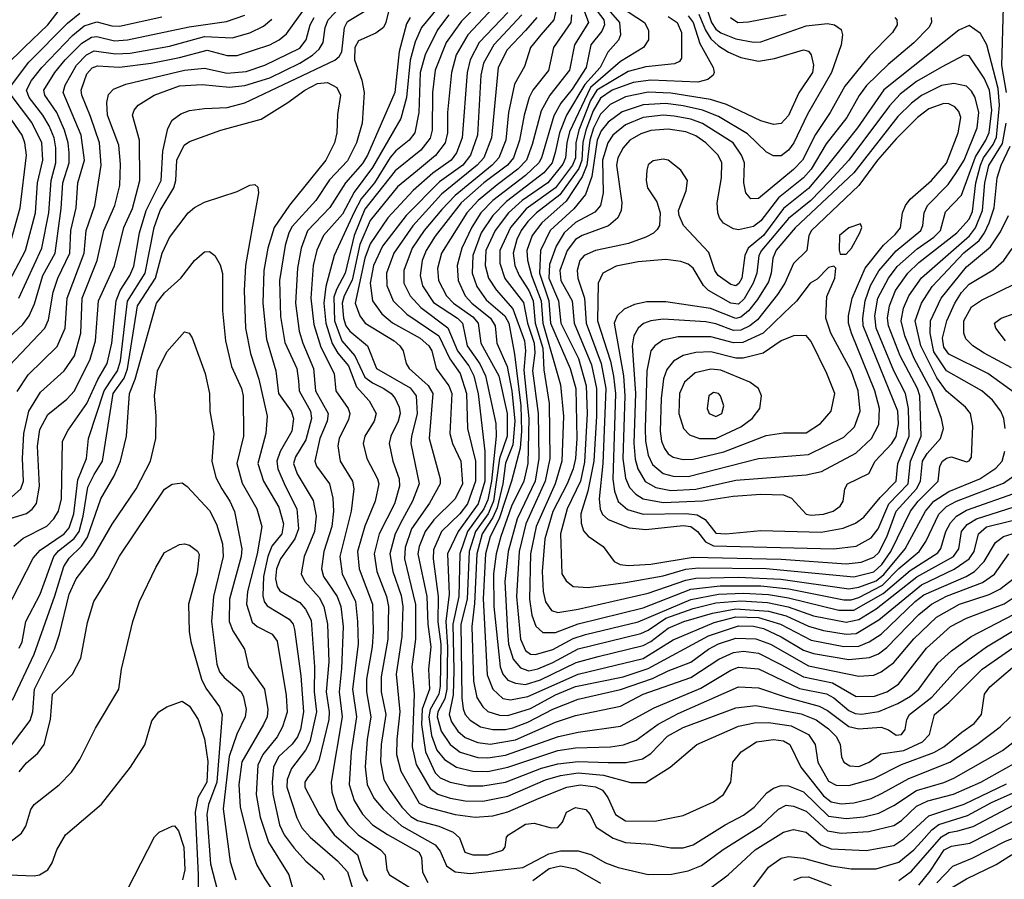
# Model space of a CAD drawing. Extents: x 1173029 to 1307123, y 522559 to 678521.
# Tile 527 of 623: x 1202097 to 1206026, y 662597 to 666026. Entities that reach past the tile are written whole.
import ezdxf

# ---------------------------------------------------------------- set-up
doc = ezdxf.new("R2010")
doc.units = 0

msp = doc.modelspace()

# ---------------------------------------------------------------- linework, layer by layer
at = {"layer": '0CON10XD'}
for points in [[(1206034.3, 665735), (1206016.5, 665843.5), (1206022.7, 666077.3), (1206073.6, 666296.4)], [(1202024.9, 664025.1), (1202125, 664056.2), (1202147.1, 664072.9), (1202164.2, 664095.8), (1202176.8, 664165), (1202168.6, 664325), (1202178.2, 664391.8), (1202209.1, 664450.9), (1202285, 664511.9), (1202316.2, 664545), (1202378.8, 664671.2), (1202400.2, 664745), (1202411.3, 664905), (1202475.7, 665044.3), (1202512.7, 665197.3), (1202547.2, 665272.8), (1202577, 665385), (1202575.3, 665545), (1202548, 665645), (1202553.9, 665665), (1202570.4, 665685), (1202633.3, 665725), (1202735, 665762.3), (1202825, 665767.7), (1202935, 665756.3), (1202995, 665763.5), (1203095, 665794.1), (1203215, 665852.1), (1203266.1, 665883.9), (1203292, 665908), (1203308.1, 665935), (1203316.6, 665995), (1203328.6, 666025), (1203465, 666170.5)], [(1202086.6, 664543.4), (1202130.7, 664609.3), (1202247.2, 664722.8), (1202278.9, 664795), (1202286.1, 664915), (1202354.3, 665095), (1202362.9, 665185), (1202397.5, 665285), (1202422.5, 665445), (1202416, 665535), (1202379.8, 665640.3), (1202345.6, 665725), (1202343, 665745), (1202365, 665810), (1202386.2, 665833.8), (1202408.1, 665841.9), (1202495, 665837), (1202622, 665852), (1202734.5, 665874.5), (1202844.8, 665904.8), (1202925, 665883), (1202965, 665882.8), (1203095, 665926), (1203133.1, 665945), (1203161.3, 665968.7), (1203316, 666185)], [(1203832.6, 666155), (1203700, 665995), (1203675, 665937.9), (1203655.3, 665864.7), (1203640.7, 665715), (1203617.7, 665632.3), (1203505, 665435.6), (1203431.6, 665338.4), (1203385, 665250.2), (1203309.2, 665165), (1203283.3, 665106.7), (1203268.7, 665045), (1203258.5, 664915), (1203270.3, 664810.3), (1203299.4, 664719.4), (1203352.4, 664615), (1203358.8, 664545), (1203408.2, 664475), (1203414.8, 664455), (1203409, 664431), (1203371.3, 664355), (1203366.6, 664326.6), (1203375.7, 664265), (1203424.8, 664185), (1203430.2, 664155), (1203420.4, 664065), (1203374.8, 663885), (1203383.7, 663815), (1203437.4, 663705), (1203445.4, 663625), (1203447.2, 663535), (1203424.6, 663355), (1203440.6, 663245), (1203419.4, 663105), (1203412.4, 662975), (1203431.5, 662911.5), (1203465, 662857.1), (1203505, 662814.8), (1203565, 662776), (1203690.2, 662705), (1203701, 662685), (1203704.8, 662625), (1203726.3, 662585)], [(1203945.2, 666105), (1203859.9, 666020.1), (1203798.6, 665935), (1203754.9, 665825.1), (1203744.6, 665735.4), (1203742.6, 665585), (1203735, 665553.1), (1203697.6, 665505), (1203595, 665423.3), (1203475, 665270.3), (1203431.9, 665165), (1203396.4, 665015), (1203360.8, 664949.2), (1203351, 664919), (1203353.5, 664825), (1203382.8, 664745), (1203434.6, 664684.6), (1203475, 664599.7), (1203505, 664576.9), (1203550.3, 664555), (1203579.5, 664535), (1203595.2, 664515), (1203610.7, 664480.7), (1203614.8, 664455), (1203607.5, 664425), (1203577.5, 664365), (1203571.6, 664335), (1203586.1, 664265), (1203611.2, 664195), (1203612.1, 664165), (1203592.1, 664095), (1203532.2, 663975), (1203511.6, 663895), (1203522.5, 663825), (1203561.4, 663725), (1203568.9, 663685), (1203566.3, 663555), (1203539.6, 663405), (1203539.5, 663345), (1203557.8, 663255), (1203539.9, 663135), (1203537.4, 663067.4), (1203550, 662995), (1203575, 662951.9), (1203621.4, 662885), (1203657.5, 662847.5), (1203685, 662831.9), (1203769, 662809), (1203826.5, 662785), (1203852.6, 662762.6), (1203873.3, 662705), (1203905, 662694.3), (1203965, 662695.3), (1204025, 662713.1), (1204034, 662725), (1204040, 662765), (1204047.1, 662775), (1204115, 662816.8), (1204150.5, 662820.5), (1204217.8, 662802.2), (1204245, 662804.4), (1204262.9, 662825), (1204279.2, 662865), (1204315, 662883.6), (1204356, 662875), (1204374, 662855), (1204396.9, 662805), (1204465, 662761.6), (1204515, 662743.7), (1204615, 662737.4), (1204695, 662723.1), (1204745, 662723.1), (1204785, 662735.3), (1204912.1, 662815), (1204985, 662852.4)], [(1204007.5, 666095), (1203885.9, 665965), (1203838.9, 665885), (1203820, 665815), (1203803.9, 665655), (1203804.8, 665575), (1203794.8, 665535), (1203756.1, 665483.9), (1203684.3, 665424.3), (1203605, 665358.7), (1203495, 665224.3), (1203455, 665128.6), (1203423.4, 664986.6), (1203391.6, 664925), (1203383.4, 664895), (1203389.1, 664835), (1203398.8, 664805), (1203415, 664783.1), (1203485.3, 664725), (1203521.4, 664635), (1203655, 664557.6), (1203679.3, 664525), (1203683.7, 664453.7), (1203660, 664365), (1203657.7, 664335), (1203691.7, 664175), (1203665.2, 664105), (1203625, 664032.9), (1203595.4, 663975), (1203574, 663895), (1203586.7, 663825), (1203618.7, 663728.7), (1203626.4, 663685), (1203622.6, 663565), (1203598.9, 663415), (1203614.6, 663265), (1203601.5, 663155), (1203600.8, 663095), (1203618, 663028), (1203690.7, 662900.7), (1203724.6, 662884.6), (1203835, 662855.2), (1203915, 662845.5), (1203985, 662850.8), (1204045, 662865.9), (1204169.5, 662920.5), (1204280.5, 662965), (1204335, 662974.2), (1204395, 662966.2), (1204422.2, 662952.2), (1204443.9, 662923.9), (1204475, 662855.9), (1204515, 662830), (1204631.4, 662828.6), (1204745, 662852.3), (1204865, 662906.4), (1204905, 662935.6), (1204934.6, 662985), (1204942.9, 663065), (1204976.5, 663105), (1205037.1, 663145), (1205105, 663154.8), (1205145, 663149.4), (1205169.7, 663135), (1205214.2, 663044.2), (1205305, 662929.5), (1205335, 662906.5), (1205375, 662898.4), (1205425, 662901.8), (1205495, 662919.6), (1205538.8, 662941.2), (1205645, 662999.2), (1205808.7, 663065), (1205916.6, 663135), (1206009.3, 663205), (1206050.7, 663245)], [(1204244.4, 666095), (1204228.5, 666025), (1204177, 665965), (1204134.8, 665915), (1204111.3, 665838.7), (1204071.8, 665768.2), (1204047.1, 665655), (1204036.8, 665545), (1204009.2, 665475), (1203982.3, 665445), (1203834.3, 665325), (1203781.1, 665268.9), (1203711, 665185), (1203663, 665115), (1203629.5, 665025), (1203630.3, 664975), (1203654.8, 664925), (1203697.5, 664877.5), (1203805, 664796.1), (1203844.2, 664705), (1203889.9, 664645), (1203909.4, 664605), (1203926.7, 664533.3), (1203953.8, 664303.8), (1203952.5, 664185), (1203927.1, 664095), (1203846.2, 663985), (1203804.4, 663895.6), (1203810.5, 663735), (1203797, 663625), (1203804.7, 663525), (1203801.4, 663355), (1203793.4, 663316.6), (1203765.9, 663265), (1203762.5, 663245), (1203778.3, 663188.3), (1203815, 663134.4), (1203855, 663104.5), (1203925, 663083.1), (1203965, 663081.8), (1204035, 663092.6), (1204246.8, 663166.8), (1204325, 663184.2), (1204495, 663207.4), (1204629.3, 663280.7), (1204815, 663360), (1204935, 663431.5), (1204965, 663442.7), (1205045, 663436.5), (1205208.4, 663358.4), (1205316.9, 663336.9), (1205345, 663321), (1205405, 663270.7), (1205431, 663259), (1205456.2, 663256.2), (1205525, 663267.1), (1205601.3, 663298.7), (1205652, 663328), (1205684.4, 663355.6), (1205760.6, 663459.4), (1205815, 663508.4), (1205893.8, 663566.2), (1206065.7, 663654.3)], [(1204329.6, 666115), (1204366.6, 666015), (1204310.7, 665925), (1204290.8, 665825), (1204212.6, 665725), (1204177.9, 665662.1), (1204142.4, 665527.6), (1204119.3, 665465), (1204085, 665429.5), (1204002.5, 665367.5), (1203926.6, 665305), (1203881.1, 665255), (1203780.2, 665095), (1203764, 665034), (1203767.8, 664985), (1203800, 664925), (1203828.5, 664895), (1203905, 664840.1), (1203926.1, 664815), (1203937, 664735), (1204009.2, 664605), (1204041.8, 664455), (1204042.1, 664365), (1204011.9, 664275), (1203987.1, 664105), (1203966.4, 664055), (1203915.7, 663985), (1203891.2, 663905), (1203882, 663715), (1203857.5, 663615), (1203861.5, 663321.5), (1203866.5, 663276.5), (1203875, 663254.7), (1203895, 663231.3), (1203935.6, 663205.6), (1203985, 663194.9), (1204035, 663194.9), (1204065, 663201.7), (1204125, 663223.6), (1204225, 663276.4), (1204325, 663316.1), (1204495, 663354.3), (1204622.4, 663397.6), (1204685, 663429), (1204775, 663462.9), (1204845.2, 663515), (1204885, 663536.7), (1204955, 663559.4), (1205035, 663556.7), (1205092.6, 663535), (1205245, 663448.5), (1205445, 663407.3), (1205505, 663411.7), (1205535, 663425.2), (1205585, 663461.9), (1205665, 663556.7), (1205755, 663642.8), (1205846.7, 663695), (1205965, 663733.3), (1206008.1, 663755), (1206065, 663798)], [(1204409.6, 666109.6), (1204490.8, 666015), (1204494.8, 665965.2), (1204486.2, 665943.8), (1204443.7, 665896.3), (1204413.2, 665835), (1204352.5, 665767.5), (1204279.2, 665645), (1204250.7, 665575), (1204234.3, 665495.7), (1204221.4, 665455), (1204188.4, 665415), (1204039.3, 665300.7), (1203984.9, 665245), (1203938.4, 665175), (1203904.9, 665085), (1203903.2, 665015), (1203921.2, 664961.2), (1203958.6, 664908.6), (1204032.7, 664845), (1204049, 664815), (1204071.3, 664691.3), (1204096.2, 664485), (1204100, 664385), (1204093.5, 664316.5), (1204059.6, 664185), (1204010.6, 664035), (1203974.9, 663965), (1203955.5, 663895), (1203946.3, 663716.3), (1203963.1, 663413.1), (1203985.4, 663355.4), (1204025, 663318.9), (1204055, 663313.6), (1204125, 663325.9), (1204325, 663415.4), (1204585, 663478.1), (1204705, 663552.5), (1204868.3, 663621.7), (1204955, 663643.8), (1205045, 663641.6), (1205133.2, 663615), (1205255, 663551.5), (1205385, 663525.6), (1205445, 663527.5), (1205486.3, 663543.7), (1205534.5, 663575.5), (1205670.2, 663705), (1205705, 663731.4), (1205873.6, 663805), (1205906.6, 663825), (1205945.3, 663864.7), (1205990.1, 663939.9), (1206022.1, 663965), (1206075, 663980.4)], [(1202043.8, 665845), (1202114.6, 665915.4), (1202209.8, 666005), (1202260.2, 666069.8)], [(1202064.8, 665765), (1202134.2, 665855.8), (1202287.5, 666012.5), (1202337.8, 666052.2)], [(1202074.4, 663925.6), (1202111.6, 663958.4), (1202205, 664005.8), (1202233.6, 664035), (1202252.1, 664065), (1202263.8, 664115), (1202268, 664345), (1202290.8, 664389.2), (1202365.3, 664494.7), (1202409.3, 664590.7), (1202446.2, 664655), (1202464.8, 664735), (1202482.1, 664905), (1202497.6, 664945), (1202537, 665005), (1202552.9, 665042.9), (1202575.7, 665175), (1202602.1, 665265), (1202661.2, 665385), (1202668.9, 665501.1), (1202688.2, 665591.8), (1202705.3, 665624.7), (1202740.1, 665649.9), (1202775, 665663.2), (1202835, 665672.2), (1202925, 665675.2), (1202995, 665693.9), (1203355.2, 665864.8), (1203371.7, 665878.3), (1203382.1, 665897.9), (1203393.7, 665995), (1203405, 666018.5), (1203485, 666066)], [(1203576, 666085), (1203558.7, 666015), (1203548.2, 665995), (1203518.5, 665971.5), (1203449.1, 665940.9), (1203434.4, 665915), (1203432.5, 665865), (1203462.2, 665785), (1203471.8, 665735), (1203463.5, 665613.5), (1203441.5, 665535), (1203405, 665462.8), (1203333.5, 665386.5), (1203278.8, 665305), (1203185, 665200.3), (1203170.5, 665175), (1203156.2, 665125), (1203133.8, 664985), (1203138.1, 664841.9), (1203155, 664738.1), (1203202.9, 664635), (1203209.8, 664585), (1203212.9, 664545), (1203257.7, 664465), (1203261.1, 664435), (1203239.4, 664350.6), (1203197.3, 664282.7), (1203189.1, 664255), (1203205, 664213.8), (1203268, 664108), (1203279.8, 664045), (1203273.9, 663985), (1203232.8, 663885), (1203220.2, 663815), (1203234.3, 663785), (1203291.5, 663721.5), (1203311.2, 663685), (1203325.5, 663615), (1203330.1, 663465), (1203319.9, 663345), (1203332.6, 663265), (1203330.7, 663235), (1203290.8, 663069.2), (1203273.6, 663036.4), (1203245, 663002.1), (1203234.7, 662985), (1203235.3, 662965), (1203292.4, 662855), (1203352.4, 662775), (1203445.7, 662695), (1203471, 662615), (1203485, 662589.5)], [(1204044.8, 666055), (1203930.5, 665935), (1203894, 665866), (1203882.9, 665815), (1203863.1, 665555), (1203839.8, 665495), (1203818.4, 665465), (1203745, 665413.4), (1203667.4, 665345), (1203565.8, 665235), (1203495, 665131.9), (1203473.7, 665075), (1203435.2, 664895.2), (1203454.9, 664844.9), (1203475.7, 664815), (1203590.9, 664745), (1203614.1, 664725), (1203627.2, 664705), (1203639.3, 664655), (1203651.6, 664635), (1203727.3, 664567.3), (1203745.9, 664535), (1203731, 664355), (1203774.8, 664195), (1203774.3, 664175), (1203732.2, 664097.8), (1203660.3, 663995), (1203635, 663921.1), (1203632.7, 663875), (1203676.9, 663693.1), (1203676.3, 663555), (1203661.7, 663445), (1203670.6, 663335), (1203663.3, 663125), (1203679.2, 663055), (1203735, 662959), (1203765, 662936.7), (1203815, 662921.2), (1203875, 662910.5), (1203945, 662909.1), (1204045, 662929), (1204195, 662993.8), (1204255, 663011.4), (1204325, 663021.4), (1204427, 663013), (1204535, 662982.7), (1204595, 662982.9), (1204692.1, 663045), (1204798.6, 663135), (1204965, 663208.3), (1205028.8, 663221.2), (1205085, 663222.7), (1205175, 663208.8), (1205245, 663175.2), (1205271.4, 663135), (1205282.4, 663065), (1205325, 662988.4), (1205355, 662972.7), (1205405, 662970.7), (1205505, 662998.6), (1205615, 663054.8), (1205745, 663102.6), (1205784.2, 663125), (1205856.1, 663183.9), (1205905, 663218.9), (1205935.3, 663255), (1205946.4, 663335), (1205968.1, 663365), (1206105, 663482.4)], [(1204387.7, 666077.7), (1204427.9, 666025), (1204431.1, 666005), (1204419.8, 665980.2), (1204376.1, 665925), (1204357.9, 665835), (1204301.8, 665748.2), (1204256.8, 665693.2), (1204228.2, 665641.8), (1204179.3, 665475), (1204168.8, 665455), (1204115.2, 665404.8), (1203985.2, 665305), (1203936.9, 665255), (1203901.2, 665198.8), (1203862, 665115), (1203843.4, 665045), (1203846.2, 664985), (1203875.2, 664925), (1203901.2, 664895), (1203975.8, 664835), (1203993.8, 664805), (1204000.8, 664735), (1204042.9, 664642.9), (1204061.2, 664545), (1204073.1, 664425), (1204065, 664330.7), (1204035, 664256.5), (1204024.8, 664175), (1204001.7, 664078.3), (1203985, 664040.2), (1203942.8, 663975), (1203921, 663895), (1203912.3, 663697.7), (1203900.9, 663605), (1203907.7, 663387.7), (1203921.8, 663321.8), (1203944.6, 663284.6), (1203965, 663266.7), (1204012.1, 663252.1), (1204045, 663250.6), (1204135, 663279.1), (1204235, 663333.2), (1204315, 663365.6), (1204505.5, 663405), (1204605, 663437.6), (1204845, 663567.9), (1204965, 663608.5), (1205025, 663607.3), (1205065, 663598), (1205135, 663564.6), (1205225, 663511.2), (1205265, 663497.3), (1205405, 663473.3), (1205488.4, 663481.6), (1205523.5, 663496.5), (1205557.6, 663522.4), (1205685, 663653.1), (1205734.8, 663695), (1205795, 663727.1), (1205938.9, 663781.1), (1205986.4, 663813.6), (1206043.9, 663895)], [(1204495, 666077.1), (1204590, 666015), (1204606.2, 665983.8), (1204606.2, 665945), (1204586.7, 665915), (1204495, 665858.8), (1204375, 665755), (1204291.5, 665578.5), (1204280.4, 665535), (1204275.3, 665475), (1204265, 665450), (1204205.1, 665375), (1204101.7, 665305), (1204047.5, 665255), (1203994.6, 665185), (1203957.7, 665105), (1203954.9, 665044.9), (1203967.7, 664995), (1203997.7, 664947.7), (1204065, 664872.2), (1204111.2, 664745), (1204115.5, 664705.5), (1204108.3, 664628.3), (1204129.3, 664435), (1204124.7, 664255.3), (1204108.9, 664185), (1204059.5, 664085), (1204016.8, 663965), (1203998.1, 663895), (1203988.1, 663815), (1203989.4, 663685), (1204013.8, 663445), (1204025.3, 663415.3), (1204045, 663391.4), (1204075, 663379), (1204115, 663374.6), (1204175, 663392.4), (1204317.8, 663462.2), (1204405, 663486.2), (1204585, 663529.9), (1204615, 663545.6), (1204685, 663599.3), (1204747.2, 663625), (1204860.9, 663659.1), (1204955, 663675.7), (1205085, 663666.9), (1205155, 663647.4), (1205245, 663606.2), (1205305, 663589.2), (1205395, 663574.6), (1205435, 663578.1), (1205525, 663632), (1205695, 663771.3), (1205826.4, 663833.6), (1205885, 663875.2), (1205905.8, 663905), (1205922.5, 663975), (1205955, 664002.6), (1206225, 664069.4)], [(1204837.9, 666075), (1204857.7, 666015), (1204875, 665988.2), (1204895, 665973.5), (1204955, 665948.8), (1205025, 665936.2), (1205055, 665937.1), (1205235, 666000.8), (1205320.8, 666010.8), (1205348.8, 666005), (1205375, 665986.7), (1205380, 665965), (1205375.5, 665925), (1205336.2, 665815), (1205240.8, 665649.2), (1205185.9, 665535), (1205165, 665504.7), (1205135, 665482.9), (1205105, 665482.8), (1205076.9, 665496.9), (1205001.1, 665571.1), (1204885, 665640), (1204822.1, 665665), (1204745, 665682.4), (1204675, 665691.1), (1204585, 665686.5), (1204501.4, 665658.6), (1204445, 665616.8), (1204417.7, 665582.3), (1204401.2, 665545), (1204379.8, 665400.2), (1204355, 665328.7), (1204308.1, 665271.9), (1204213.9, 665185), (1204174.9, 665105.1), (1204171.6, 665015), (1204209.1, 664905), (1204215.4, 664815), (1204293.7, 664635), (1204316.3, 664555), (1204320.1, 664355), (1204314.6, 664275), (1204305.1, 664235), (1204282.3, 664175), (1204225, 664064.7), (1204192.6, 663955), (1204182.2, 663825), (1204186.1, 663745), (1204195, 663703.6), (1204219.8, 663669.8), (1204245, 663660.7), (1204325, 663674.5), (1204605, 663739), (1204755, 663790.5), (1204795, 663798.8), (1204965, 663802.7), (1205134.1, 663794.1), (1205405, 663755.8), (1205445, 663762.2), (1205515, 663787.1), (1205545, 663812.3), (1205630.2, 663915), (1205711.5, 664065), (1205744.5, 664105), (1205805, 664144.6), (1205928, 664195), (1205992.5, 664237.5), (1206017.4, 664265), (1206027.6, 664305)], [(1202015, 664724), (1202109.4, 664810.6), (1202135.7, 664844.3), (1202156.9, 664893.1), (1202189.7, 665005), (1202238.7, 665095), (1202263.3, 665273.3), (1202269.1, 665375), (1202294, 665455), (1202294.9, 665494.9), (1202291.2, 665535), (1202275.7, 665585.7), (1202244.9, 665655), (1202197.8, 665725), (1202194.1, 665744.1), (1202237.8, 665815), (1202278.4, 665865), (1202345, 665931.9), (1202384, 665956), (1202405, 665958.6), (1202475, 665941), (1202528, 665945), (1202773, 665997), (1202922.1, 666017.9), (1202995, 666044)], [(1202055.8, 664645), (1202198, 664795), (1202211.9, 664828.1), (1202230.8, 664939.2), (1202249.5, 664995), (1202297.1, 665095), (1202301.4, 665185), (1202322, 665275), (1202329.3, 665375), (1202355.5, 665465), (1202343, 665565), (1202270.4, 665735), (1202278.4, 665765), (1202323.6, 665845), (1202364.2, 665885.8), (1202395, 665900.9), (1202479, 665889), (1202537.6, 665892.4), (1202695, 665920.3), (1202835, 665958.8), (1202945, 665953.8), (1203015, 665973.6), (1203069.5, 666000.5), (1203102.8, 666027.2)], [(1202065, 664121), (1202101.9, 664155), (1202112.6, 664185), (1202107.9, 664275), (1202113.3, 664375), (1202133.3, 664465), (1202179.9, 664540.1), (1202275, 664624.7), (1202315.3, 664685.3), (1202340.6, 664775), (1202346.4, 664915), (1202406.6, 665065), (1202432.6, 665185), (1202477.4, 665285), (1202496.8, 665365), (1202499.7, 665449.7), (1202493.3, 665525), (1202447.6, 665645), (1202444.8, 665695.2), (1202452.2, 665727.8), (1202472, 665748), (1202521.3, 665768.7), (1202755, 665824.3), (1202835, 665832.8), (1202925, 665813.1), (1203000.3, 665819.7), (1203075.4, 665845), (1203215, 665912.1), (1203240.7, 665945), (1203256.4, 666005), (1203271.8, 666035)], [(1202093.9, 664915), (1202185.6, 665114.4), (1202214, 665256), (1202223, 665385), (1202242.1, 665455), (1202241.6, 665515), (1202234.9, 665555), (1202215, 665602.5), (1202190, 665645), (1202135.3, 665715.3), (1202124.5, 665745), (1202145, 665782.8), (1202185.5, 665834.5), (1202307.9, 665962.1), (1202355, 666001), (1202405, 666016.6), (1202465, 666001.3), (1202495, 666000.4), (1202665, 666037.2)], [(1203655.2, 666035), (1203640.4, 666009.6), (1203611.5, 665898.5), (1203594.5, 665735), (1203485, 665485.8), (1203465, 665452.4), (1203397.5, 665375), (1203335, 665277.1), (1203245, 665183.5), (1203219.7, 665115), (1203205.1, 665034.9), (1203197.6, 664895), (1203213, 664783), (1203226.6, 664735), (1203269.2, 664635), (1203277.1, 664545), (1203328.5, 664455), (1203324.4, 664425), (1203294.9, 664355), (1203274.3, 664265), (1203281.6, 664245), (1203333.4, 664175), (1203347.1, 664117.1), (1203349.5, 664065), (1203342.3, 664005), (1203310.2, 663905), (1203302, 663835), (1203309, 663805), (1203363.8, 663725), (1203378.4, 663685), (1203387.6, 663605), (1203381.8, 663438.2), (1203371.3, 663345), (1203384.3, 663245), (1203339.4, 662985), (1203343.2, 662945), (1203365, 662875.4), (1203405.9, 662815.9), (1203448.2, 662775), (1203536.6, 662715), (1203556, 662695), (1203562.7, 662635), (1203572.8, 662615), (1203675, 662551.5)], [(1203810, 666045), (1203764.3, 665985.7), (1203715, 665885.4), (1203695.4, 665815), (1203689.3, 665655), (1203673.5, 665575), (1203651.6, 665545), (1203597.9, 665502.1), (1203575, 665475.6), (1203513, 665375), (1203459.2, 665310.8), (1203432, 665258), (1203351.6, 665085), (1203318.1, 664961.9), (1203311, 664895), (1203318.2, 664815), (1203344, 664734), (1203366, 664696), (1203409, 664645), (1203441.6, 664561.6), (1203491.6, 664505), (1203519.7, 664455), (1203511.1, 664425), (1203474.7, 664365), (1203467.9, 664335), (1203481.8, 664275), (1203524.8, 664195), (1203529.8, 664175), (1203516, 664105), (1203474.9, 664005.1), (1203445.5, 663905), (1203452, 663835), (1203478.8, 663765), (1203505.5, 663695), (1203507.6, 663585), (1203503.7, 663525), (1203481.6, 663395), (1203480.9, 663345), (1203498.4, 663245), (1203484, 663155), (1203475.7, 663045.7), (1203483.3, 662975), (1203510.5, 662920.5), (1203546.9, 662876.9), (1203620.9, 662810.9), (1203754.6, 662734.6), (1203775, 662709.2), (1203800.3, 662650.3), (1203835, 662626.8), (1203895, 662620.7), (1204105, 662643.7), (1204208.8, 662698.8), (1204255, 662710.2), (1204325, 662711.3), (1204375.9, 662695.9), (1204435, 662662.7), (1204484.8, 662644.8), (1204605, 662616.9), (1204697.3, 662617.3), (1204765, 662631), (1204817.8, 662652.2), (1204903.5, 662716.5), (1205055, 662810.6), (1205125, 662876.8), (1205155, 662892.5), (1205185, 662889), (1205235, 662869), (1205319.9, 662789.9), (1205375, 662780.8), (1205485, 662787.6), (1205585, 662812), (1205615, 662831.3), (1205675, 662889.1), (1205720.1, 662909.9), (1205823, 662937), (1205931.6, 662985), (1206065, 663059.5)], [(1204100.5, 666045), (1203988.8, 665925), (1203948.3, 665851.7), (1203937.5, 665805), (1203923.4, 665565), (1203896.6, 665485), (1203865.8, 665445), (1203771.6, 665378.4), (1203639.7, 665245), (1203545, 665122.5), (1203508.3, 665045), (1203496, 664975), (1203504.8, 664905), (1203542.3, 664852.3), (1203585, 664816.7), (1203694.7, 664755), (1203730.3, 664725), (1203742.1, 664705), (1203759, 664635), (1203810, 664565), (1203821.3, 664535), (1203812.9, 664375), (1203823.8, 664335), (1203858, 664265), (1203863.6, 664175), (1203835, 664114.7), (1203749, 664031), (1203715, 663984.7), (1203691, 663925), (1203686.3, 663895), (1203721.5, 663725), (1203725.3, 663615.3), (1203737.5, 663525), (1203728.6, 663435), (1203732, 663355), (1203703.7, 663276.3), (1203700.4, 663215), (1203716.2, 663106.2), (1203755, 663022.4), (1203775, 663001.7), (1203815, 662984.2), (1203885, 662970.6), (1203945, 662969.6), (1204035, 662985.1), (1204179.4, 663040.6), (1204245, 663058.2), (1204325, 663067.7), (1204445, 663063.1), (1204516.9, 663063.1), (1204582.1, 663077.9), (1204615, 663098.6), (1204681.7, 663168.3), (1204745, 663202.4), (1204955, 663280.6), (1205035, 663290.9), (1205215, 663257.8), (1205275, 663232.8), (1205325, 663197.1), (1205356.1, 663165), (1205371.1, 663135), (1205376.8, 663085), (1205385.3, 663065), (1205409.2, 663049.2), (1205445, 663047.7), (1205486.5, 663065), (1205532.8, 663097.2), (1205625, 663111.1), (1205699.2, 663145), (1205727.7, 663175), (1205747.7, 663255), (1205805, 663301.8), (1205937.4, 663435), (1206077.6, 663532.4)], [(1204160.9, 666035), (1204115, 665982.2), (1204042.9, 665905), (1204005.8, 665835), (1203980.1, 665555), (1203948.7, 665475), (1203923.1, 665445), (1203780.3, 665329.7), (1203666.3, 665203.7), (1203590.2, 665095), (1203560.8, 665015), (1203562.3, 664965), (1203587.3, 664905), (1203641.9, 664851.9), (1203769.9, 664765), (1203813.6, 664673.6), (1203855, 664614.7), (1203880.5, 664535), (1203884.2, 664395), (1203916.5, 664265), (1203915.5, 664185), (1203883.8, 664095), (1203852.8, 664055), (1203780.4, 663985), (1203748.8, 663911.2), (1203747.4, 663875), (1203767.3, 663725), (1203765.8, 663624.2), (1203777.2, 663535), (1203775, 663367.5), (1203769.8, 663335), (1203735.4, 663275), (1203729.9, 663245), (1203740.1, 663170.1), (1203762, 663112), (1203792.4, 663075), (1203839.6, 663045), (1203905, 663028.4), (1203965, 663027), (1204045, 663044.1), (1204245, 663110.7), (1204315, 663121.5), (1204455, 663125.5), (1204506.6, 663133.5), (1204557.3, 663152.7), (1204645, 663216.2), (1204725, 663258.7), (1204965.6, 663364.4), (1205045, 663361.3), (1205155, 663323), (1205287.2, 663287.2), (1205321, 663271), (1205405, 663206.5), (1205445, 663197), (1205534, 663204), (1205563.5, 663193.5), (1205595, 663172.5), (1205615.2, 663174.8), (1205630, 663195), (1205637.5, 663235), (1205647.9, 663255), (1205736, 663324), (1205845.8, 663445), (1205954.2, 663525), (1206085, 663603)], [(1204298.9, 666045), (1204295.9, 666015), (1204226.5, 665915), (1204206.8, 665823.2), (1204144.9, 665745.1), (1204129.6, 665715), (1204109.8, 665645), (1204092.1, 665545), (1204068, 665475), (1204044, 665445), (1203949.3, 665375), (1203859, 665295), (1203755, 665162.2), (1203718.6, 665105), (1203703.6, 665065), (1203694.8, 665005), (1203705, 664964), (1203747.9, 664897.9), (1203843.6, 664835), (1203863.5, 664815), (1203882.8, 664725), (1203933.5, 664653.5), (1203955.9, 664605), (1203997.4, 664415), (1203997.9, 664365), (1203979.1, 664185), (1203965, 664111.1), (1203949.5, 664075), (1203884.6, 663985), (1203853.9, 663895), (1203849.5, 663725), (1203825.4, 663615), (1203829.4, 663429.4), (1203826.6, 663333.4), (1203810.9, 663255), (1203820.2, 663225), (1203845, 663187.5), (1203875, 663163), (1203925, 663143), (1203975, 663136.5), (1204075, 663153.7), (1204235, 663223.3), (1204315, 663251), (1204495, 663287.4), (1204585, 663336), (1204775, 663401.6), (1204887.1, 663475), (1204945, 663502.4), (1204985, 663506.6), (1205045, 663499.3), (1205134.1, 663454.1), (1205225, 663404.1), (1205340.8, 663380.8), (1205435, 663326.3), (1205507.3, 663327.3), (1205556.9, 663345), (1205604, 663376), (1205715, 663518.9), (1205811.3, 663605), (1205875, 663638.9), (1206025, 663696.2), (1206085, 663735.5)], [(1204685, 666038.9), (1204720.7, 666015), (1204738.4, 665975), (1204738.2, 665871.8), (1204730.5, 665859.5), (1204709.7, 665850.3), (1204595, 665837.7), (1204525, 665818.6), (1204400.3, 665745), (1204375, 665703.6), (1204328, 665585), (1204316.2, 665535), (1204314.7, 665475), (1204303.3, 665445), (1204234.8, 665355.2), (1204118.3, 665271.7), (1204055, 665197.3), (1204012.9, 665105), (1204012.5, 665055), (1204033.1, 664993.1), (1204107.3, 664897.3), (1204123.4, 664815), (1204150.4, 664735), (1204152.4, 664697.6), (1204143.7, 664625), (1204165.8, 664455), (1204169.2, 664275), (1204153.8, 664185), (1204081.7, 664035), (1204045.8, 663905), (1204033, 663785), (1204043.2, 663585), (1204047.5, 663535), (1204065.8, 663475.8), (1204095, 663441.3), (1204128.7, 663428.7), (1204165, 663436.5), (1204225, 663461.7), (1204325, 663516.2), (1204575, 663577.4), (1204605, 663591.2), (1204675, 663639.4), (1204785, 663677.3), (1204875, 663699.7), (1204975, 663707.7), (1205081, 663701), (1205163.4, 663683.4), (1205265, 663647.8), (1205395, 663623.1), (1205445, 663633), (1205513.9, 663676.1), (1205676.4, 663803.6), (1205823.7, 663885), (1205843.8, 663915), (1205855.2, 663985), (1205877.7, 664012.3), (1205914.7, 664035), (1206245, 664140.3)], [(1204765, 666041.4), (1204784.9, 666015), (1204811.3, 665931.3), (1204864.7, 665835), (1204868.2, 665815), (1204863.8, 665805), (1204842.8, 665787.2), (1204802.9, 665777.1), (1204615, 665784.6), (1204545, 665775.1), (1204461.3, 665745), (1204415, 665712.8), (1204385, 665662.2), (1204355.7, 665585), (1204344.6, 665535.4), (1204340.5, 665465), (1204328.2, 665431.8), (1204252.9, 665327.1), (1204159.7, 665255), (1204125, 665220.3), (1204098.6, 665185), (1204081.4, 665148.6), (1204066.2, 665095), (1204072.8, 665045), (1204089.5, 665005), (1204128.7, 664945), (1204146.1, 664905), (1204154.2, 664815), (1204184, 664715), (1204188.9, 664628.9), (1204210.4, 664495), (1204211.9, 664275), (1204194.5, 664185), (1204117.1, 664015), (1204090.4, 663905), (1204080.1, 663725), (1204095.9, 663555), (1204115, 663509.3), (1204135, 663495.6), (1204155, 663493.8), (1204225, 663513.8), (1204305, 663558.1), (1204354.2, 663574.2), (1204565, 663624.6), (1204775, 663713.7), (1204885, 663734.9), (1204985, 663738.5), (1205085, 663733), (1205165, 663720.4), (1205365, 663670.4), (1205425, 663670.4), (1205542.7, 663737.3), (1205650.5, 663829.5), (1205760.1, 663899.9), (1205773.2, 663916.8), (1205792.1, 663985), (1205811.1, 664018.9), (1205835.2, 664045), (1205875, 664070.1), (1206086.5, 664143.5)], [(1204807.2, 666047.2), (1204833.6, 665983.6), (1204855, 665949.5), (1204885, 665921.4), (1204925, 665896), (1204975, 665874.8), (1205045, 665860.8), (1205109.4, 665870.6), (1205225, 665905.3), (1205245, 665899.6), (1205255, 665885.6), (1205264.8, 665845), (1205260.4, 665815), (1205205.4, 665734.6), (1205165, 665643.8), (1205135, 665611.3), (1205105, 665607.8), (1205055, 665622.2), (1204917.5, 665687.5), (1204853.1, 665706.9), (1204695, 665733.3), (1204605, 665736.5), (1204515, 665718.7), (1204452.9, 665687.1), (1204415, 665649.5), (1204386.3, 665593.7), (1204372.1, 665545), (1204360.6, 665445), (1204341.6, 665398.4), (1204277.7, 665302.3), (1204180.3, 665215), (1204142.6, 665165), (1204120.9, 665105), (1204123.3, 665066.7), (1204138.8, 665005), (1204177.8, 664905), (1204183.9, 664815), (1204255, 664569.4), (1204267.6, 664445), (1204260.7, 664265), (1204233.3, 664175), (1204157.6, 664005), (1204135.1, 663895), (1204130.7, 663715), (1204140.6, 663650.6), (1204156.2, 663606.2), (1204185, 663581.1), (1204235, 663581.4), (1204325, 663616.7), (1204585, 663680), (1204775, 663754.7), (1204892.1, 663767.9), (1205055, 663767.2), (1205165.5, 663755.5), (1205385, 663711.8), (1205415, 663712.3), (1205445, 663721.1), (1205540.3, 663769.7), (1205605, 663837.2), (1205685.5, 663905), (1205712.8, 663945), (1205765, 664053.2), (1205795, 664084.5), (1205834.7, 664105.3), (1206023.2, 664176.8), (1206118.4, 664245)], [(1205589.2, 666035), (1205596.9, 666025), (1205598.2, 666005), (1205580, 665975), (1205488.2, 665881.8), (1205389.9, 665760.1), (1205331.6, 665655), (1205272.3, 665567.7), (1205220.6, 665465), (1205185, 665428.4), (1205045, 665312.8), (1205015, 665311.8), (1204994.7, 665334.7), (1204986.4, 665375), (1204988.9, 665455), (1204977, 665485), (1204943.7, 665535), (1204821.8, 665611.8), (1204775, 665628.5), (1204708.4, 665641.6), (1204664.9, 665645.1), (1204585, 665635.9), (1204515, 665606.7), (1204463.8, 665565), (1204443.8, 665535), (1204422.1, 665465), (1204425.8, 665335), (1204414.8, 665285), (1204392.1, 665257.9), (1204315, 665216.3), (1204270.3, 665175), (1204237.1, 665122.9), (1204210.6, 665049.4), (1204208.2, 664995), (1204247.3, 664905), (1204255.9, 664815), (1204327.5, 664675), (1204357.3, 664565), (1204361.7, 664455), (1204350.9, 664260.9), (1204334.5, 664185), (1204281.1, 664075), (1204254.4, 663975), (1204260.8, 663815), (1204277, 663787), (1204305, 663764.6), (1204365, 663761.2), (1204515, 663780.6), (1204665, 663808), (1204755, 663834), (1204805, 663839.8), (1205075, 663836.3), (1205425, 663803.7), (1205505, 663823), (1205536.7, 663853.3), (1205573.4, 663905), (1205651.2, 664065), (1205682, 664105), (1205761.3, 664185), (1205768.4, 664245), (1205778.7, 664265), (1205795, 664277.4), (1205815, 664281.6), (1205875, 664262.1), (1205885, 664265.6), (1205895, 664281.2), (1205900, 664405), (1205891.3, 664455), (1205870.8, 664480.8), (1205795, 664544.3), (1205756.7, 664596.7), (1205692.8, 664725), (1205670.3, 664825), (1205695.2, 664895), (1205738.5, 664961.5), (1205864.5, 665095.5), (1205925, 665145.2), (1205947.2, 665175), (1205965.4, 665215), (1205985.4, 665275), (1205997.6, 665395), (1206013.2, 665445), (1206049.1, 665520.9)], [(1205734.1, 666035), (1205735.3, 666015), (1205724.7, 665995), (1205665, 665933.6), (1205562.8, 665847.2), (1205476.6, 665763.4), (1205446.6, 665723.4), (1205397.9, 665635), (1205315, 665530.7), (1205255, 665429), (1205224.8, 665395), (1205125.2, 665314.8), (1205055, 665223.1), (1205025, 665200.7), (1204965, 665188.2), (1204945, 665191.1), (1204905, 665214.5), (1204889.6, 665235), (1204882.4, 665255), (1204880, 665295), (1204897.3, 665395), (1204899.3, 665455), (1204884.2, 665485), (1204835.3, 665535), (1204795, 665563), (1204755, 665578.2), (1204685, 665589.4), (1204615.7, 665584.3), (1204575, 665570.9), (1204531.8, 665545), (1204505, 665515.3), (1204483.7, 665475), (1204478.5, 665445), (1204499.3, 665295), (1204496.9, 665265), (1204484.4, 665235.6), (1204446.9, 665203.1), (1204341.8, 665165), (1204315, 665149.4), (1204281.6, 665105), (1204252, 665025), (1204256.8, 664985), (1204301.8, 664905), (1204310.1, 664815), (1204378.6, 664648.6), (1204398.9, 664555), (1204399, 664445), (1204387.5, 664265), (1204364.4, 664145.6), (1204336.3, 664055), (1204337, 664017), (1204346.5, 663986.5), (1204365.9, 663965.9), (1204424.9, 663924.9), (1204468.9, 663865), (1204492.9, 663852.9), (1204525, 663848.5), (1204615, 663854.3), (1204785, 663882.4), (1205135.6, 663874.4), (1205395, 663855.9), (1205455, 663862.1), (1205505, 663881.7), (1205525, 663900.4), (1205556.7, 663963.3), (1205595, 664066), (1205675, 664155.2), (1205692, 664185), (1205699.4, 664265), (1205717.9, 664295), (1205771.8, 664355), (1205782.7, 664395), (1205774.7, 664435), (1205735.6, 664545), (1205666.6, 664675), (1205629.2, 664765), (1205614.3, 664825), (1205623.3, 664875), (1205644.5, 664925), (1205695, 664996.4), (1205886.7, 665163.3), (1205911.5, 665195), (1205938.3, 665265), (1205947.6, 665375), (1205964.6, 665444.6), (1206018, 665532), (1206032.8, 665612.8)], [(1204933.5, 666035), (1204962, 666015), (1205005, 666016.9), (1205155, 666046)], [(1205345, 663914.8), (1205435, 663926.1), (1205495, 663958.8), (1205521.9, 663995), (1205565.4, 664094.6), (1205641.8, 664175), (1205651.4, 664265), (1205693.7, 664365), (1205688.8, 664525), (1205680.1, 664555), (1205609.7, 664685), (1205563.6, 664805), (1205559.7, 664835), (1205567.9, 664885), (1205591.9, 664945), (1205640.8, 665015), (1205685, 665057), (1205836.6, 665175), (1205885, 665230.6), (1205899.2, 665260.8), (1205911.6, 665375), (1205930.2, 665445), (1205942.7, 665475), (1205981.9, 665528.1), (1205995, 665557.8), (1206006.6, 665685), (1206001.5, 665751.5), (1205955.7, 665925.7), (1205930.2, 665970.2), (1205885, 666002), (1205845, 665983.6), (1205544.5, 665745.5), (1205440.5, 665595), (1205300.9, 665419.1), (1205245, 665352), (1205145, 665272.7), (1205065.1, 665165), (1205003.4, 665115), (1204990.1, 665085), (1204979.1, 664995), (1204967.1, 664972.9), (1204955, 664964.3), (1204935, 664969), (1204883.5, 665005), (1204871.1, 665025), (1204847.3, 665097.3), (1204745.8, 665205), (1204728, 665245), (1204726, 665265), (1204757, 665343), (1204761.5, 665385), (1204735.4, 665425.4), (1204685, 665465.7), (1204665, 665470), (1204625, 665462.5), (1204605, 665446.2), (1204598.9, 665425), (1204596.5, 665385), (1204602.7, 665355), (1204638.9, 665298.9), (1204652.9, 665255), (1204649.4, 665205), (1204640.9, 665189.1), (1204626.2, 665173.8), (1204595, 665158.1), (1204526.9, 665133.1), (1204476.9, 665123.1), (1204395, 665105.2), (1204349.5, 665085), (1204332.6, 665065), (1204321, 665025), (1204324.4, 664995), (1204350.7, 664915), (1204356.9, 664815), (1204417.1, 664655), (1204436, 664555), (1204424.4, 664255.6), (1204409.8, 664115), (1204412.9, 664072.9), (1204422.7, 664052.7), (1204445, 664032.8), (1204528.8, 663998.8), (1204595, 663993), (1204745, 664009), (1204774.5, 664005), (1204802, 663985), (1204833, 663943), (1204865, 663927.8), (1205345, 663914.8)], [(1204915, 663974.5), (1205055, 663988.9), (1205295, 663981.8), (1205382.9, 663997.1), (1205432.5, 664017.5), (1205465, 664041.8), (1205530.1, 664119.9), (1205595, 664184.7), (1205601, 664255), (1205645.7, 664364.3), (1205643.6, 664475), (1205631, 664535), (1205585.4, 664625), (1205514.9, 664794.9), (1205509, 664845), (1205521.7, 664915), (1205564, 664995), (1205598.8, 665041.2), (1205678.2, 665111.8), (1205745, 665158.2), (1205771.7, 665185), (1205791.1, 665258.9), (1205854.5, 665325.5), (1205910.8, 665479.2), (1205952.5, 665545), (1205965, 665576.2), (1205975.4, 665665), (1205966.8, 665745), (1205945, 665791.9), (1205885, 665881.5), (1205865, 665884.7), (1205775, 665836), (1205675, 665778.7), (1205610.7, 665729.3), (1205567.4, 665682.6), (1205405.8, 665465), (1205327.9, 665382.1), (1205253.7, 665305), (1205165, 665232.4), (1205057.4, 665105), (1205046.2, 665085), (1205037.9, 665015), (1205024.3, 664975), (1204987.7, 664912.3), (1204965, 664891.2), (1204935.3, 664895), (1204845.4, 664945.4), (1204825.1, 664965.1), (1204785, 665034.7), (1204765, 665050.5), (1204735, 665061.6), (1204675, 665069.3), (1204565, 665059.8), (1204477.5, 665042.5), (1204423.8, 665015), (1204404.8, 664975), (1204403.2, 664825), (1204454.4, 664664.4), (1204466.6, 664603.4), (1204474, 664535), (1204463.8, 664193.8), (1204470.2, 664145), (1204485, 664104.7), (1204522.4, 664072.4), (1204585, 664053), (1204756.5, 664056.5), (1204800.3, 664050.3), (1204832.1, 664032.1), (1204875, 663977.9), (1204915, 663974.5)], [(1202042.6, 663665), (1202151.5, 663878.5), (1202179.5, 663910.5), (1202275, 663974.6), (1202295, 663998.9), (1202312.7, 664055), (1202329, 664191), (1202363.5, 664275), (1202372.3, 664355), (1202433.7, 664545), (1202470.3, 664599.7), (1202487.8, 664625), (1202499.1, 664665), (1202526.9, 664903.1), (1202598.2, 665015), (1202633.5, 665196.5), (1202657.2, 665265), (1202712.7, 665355), (1202719.9, 665385), (1202724.2, 665465), (1202753.6, 665525), (1202775, 665540.4), (1202900, 665585), (1203061.3, 665628.7), (1203167.7, 665695), (1203234.7, 665745), (1203285, 665771), (1203325, 665775.6), (1203362.2, 665755), (1203377.3, 665725), (1203365, 665647.5), (1203362.5, 665575), (1203353, 665535), (1203318.8, 665465), (1203173.8, 665286.2), (1203113, 665197), (1203086.9, 665115), (1203071, 665025), (1203067.2, 664895), (1203081.6, 664751.6), (1203119.1, 664625), (1203130.2, 664535), (1203180.3, 664465), (1203189.5, 664435), (1203182.5, 664385), (1203136.4, 664303.6), (1203123.1, 664265), (1203127.8, 664235), (1203156.7, 664166.7), (1203202.4, 664075), (1203210, 663995), (1203195.5, 663955), (1203138.4, 663875), (1203122, 663835), (1203117.8, 663795), (1203124, 663765), (1203135, 663747.7), (1203215, 663701.1), (1203237.8, 663675), (1203260.1, 663630.1), (1203274, 663444), (1203272.2, 663345), (1203281.3, 663265), (1203254.9, 663145.1), (1203238, 663112), (1203181.5, 663038.5), (1203164.9, 662995), (1203163.7, 662965), (1203202.8, 662842.8), (1203222.5, 662802.5), (1203256.5, 662765), (1203365, 662671.1), (1203405, 662627.3), (1203426.4, 662556.4)], [(1205255, 664049.4), (1205305, 664053.6), (1205343.3, 664065), (1205370.8, 664085), (1205383.3, 664105), (1205390, 664155), (1205400, 664175), (1205484.7, 664215.3), (1205510.8, 664265), (1205577.6, 664335), (1205595, 664362.9), (1205603.9, 664413.9), (1205600.8, 664465), (1205462.9, 664805), (1205460.8, 664835), (1205470.4, 664905), (1205491.3, 664965), (1205525.8, 665024.2), (1205595, 665104.5), (1205692.8, 665185), (1205700.8, 665205), (1205706, 665255), (1205719.2, 665285), (1205802.2, 665367.8), (1205833.9, 665415), (1205865.1, 665465), (1205917, 665595), (1205924.8, 665655), (1205910, 665715), (1205895, 665741.3), (1205875, 665760.5), (1205825, 665771.5), (1205775, 665763.4), (1205695, 665723.8), (1205655, 665693.3), (1205600.8, 665639.2), (1205424.8, 665415), (1205191.6, 665195), (1205115, 665106), (1205101.7, 665075), (1205096.1, 665015), (1205085, 664980.7), (1205040.9, 664909.1), (1205005, 664864.5), (1204975, 664839.4), (1204955, 664834.1), (1204854.1, 664874.1), (1204675, 664900.8), (1204599.5, 664900.5), (1204550.1, 664889.9), (1204508.5, 664871.5), (1204480.7, 664845), (1204469, 664815), (1204506.6, 664605), (1204512, 664525), (1204504.2, 664275), (1204515, 664196.9), (1204530.5, 664160.5), (1204555, 664133.5), (1204585, 664114.5), (1204665, 664099.9), (1204823.6, 664106.4), (1204944.6, 664125.4), (1205053.9, 664133.9), (1205145, 664131), (1205177.3, 664117.3), (1205235, 664054), (1205255, 664049.4)], [(1202055, 664981.6), (1202120.3, 665105), (1202160.4, 665255), (1202168.6, 665375), (1202189.1, 665465), (1202185.5, 665535), (1202145.5, 665615.5), (1202063, 665725)], [(1202057.1, 665122.9), (1202099.8, 665275), (1202124.1, 665485), (1202118.1, 665535), (1202107, 665565), (1202025.1, 665685.1)], [(1204695, 664148.5), (1204795, 664153.3), (1204955, 664189), (1205235, 664210), (1205296.6, 664223.4), (1205433.6, 664296.4), (1205495.7, 664355), (1205525, 664410.8), (1205527.4, 664475), (1205509.7, 664545), (1205416.7, 664775), (1205404.8, 664815), (1205404.1, 664845), (1205418.6, 664915), (1205471.1, 665035), (1205543.5, 665126.5), (1205591, 665169), (1205611, 665195), (1205619.3, 665255), (1205631, 665285), (1205650.7, 665309.3), (1205735, 665383.8), (1205795, 665453.7), (1205842, 665575), (1205851.9, 665635), (1205845, 665659.5), (1205828.3, 665678.3), (1205805, 665690.2), (1205785, 665691), (1205725, 665669.8), (1205679.3, 665635), (1205595, 665550.9), (1205520, 665465), (1205445.7, 665364.3), (1205256, 665185), (1205246.1, 665165), (1205238.4, 665105), (1205185, 665053.3), (1205149.8, 664975), (1205120.5, 664929.5), (1205040.9, 664829.1), (1205010.7, 664805), (1204975, 664787.1), (1204945, 664786.1), (1204875, 664812.1), (1204835, 664820), (1204665, 664830.8), (1204616, 664825), (1204585.9, 664814.1), (1204564.4, 664795.6), (1204547.7, 664765), (1204541, 664725), (1204553.8, 664535), (1204547.3, 664337.3), (1204553.3, 664273.3), (1204564, 664234), (1204593.3, 664183.3), (1204635, 664160.5), (1204695, 664148.5)], [(1202095, 663518.5), (1202107.7, 663545), (1202122.2, 663625), (1202178.7, 663735), (1202233.6, 663885), (1202252.1, 663907.9), (1202314, 663956), (1202334.3, 663985), (1202350.5, 664045), (1202368.9, 664161.1), (1202395, 664212.2), (1202427.9, 664265), (1202470.8, 664535), (1202513.6, 664596.4), (1202527.4, 664632.6), (1202567.9, 664885), (1202639.7, 664995), (1202666.3, 665095), (1202695, 665157.5), (1202770, 665255), (1202795, 665276.7), (1202835, 665297.5), (1202965, 665340.8), (1203015, 665365.8), (1203035, 665368), (1203047.7, 665357.7), (1203050, 665335), (1203013.9, 665136.1), (1202998.4, 665045), (1202992.8, 664945), (1202998.4, 664795), (1203017.6, 664695), (1203052, 664592), (1203084.3, 664445), (1203079.4, 664375), (1203047.2, 664255), (1203070, 664185), (1203131.1, 664081.1), (1203149.6, 664015), (1203142.7, 663975), (1203103.9, 663926.1), (1203086.8, 663885), (1203070.3, 663805), (1203067.7, 663727.7), (1203073.3, 663705), (1203085, 663688.2), (1203172.4, 663635), (1203188.4, 663615), (1203194.1, 663594.1), (1203219.1, 663409.1), (1203229.9, 663265), (1203217.1, 663195), (1203205.8, 663165), (1203185, 663136.1), (1203130, 663085), (1203110.2, 663045), (1203104.2, 662985), (1203107.2, 662937.2), (1203134.4, 662815), (1203152.4, 662775), (1203191.8, 662721.8), (1203239.3, 662669.3), (1203302.3, 662615), (1203312.5, 662595)], [(1206028.6, 664395), (1206024.1, 664435), (1206011.8, 664465), (1205978.1, 664508.1), (1205936.7, 664545), (1205795, 664625.2), (1205745, 664700.7), (1205730.1, 664775), (1205731.1, 664825), (1205774.1, 664915), (1205875, 665040.2), (1205970.4, 665119.6), (1206011, 665179), (1206042, 665245)], [(1205395, 665090), (1205415.8, 665115), (1205448.8, 665175), (1205457, 665197), (1205451.7, 665211.7), (1205405, 665196), (1205368.8, 665165), (1205366.4, 665106.4), (1205371.2, 665091.2), (1205395, 665090)], [(1206070.3, 664535), (1205960.7, 664615), (1205805, 664691.6), (1205785, 664719.6), (1205779, 664755), (1205796.5, 664825), (1205828.4, 664895), (1205855, 664937), (1205885, 664970.4), (1205981.5, 665028.5), (1206024.5, 665065.5), (1206057.3, 665112.7)], [(1202068.1, 663311.9), (1202154.9, 663495.1), (1202237.5, 663727.5), (1202273.3, 663845), (1202295, 663878.1), (1202343.6, 663926.4), (1202368.1, 663961.9), (1202421.4, 664115), (1202474.2, 664205.8), (1202498.9, 664265), (1202523.2, 664365), (1202535.9, 664535), (1202557.4, 664592.6), (1202643, 664895), (1202675, 664936.5), (1202739.6, 664995), (1202794.7, 665065.3), (1202835, 665100.5), (1202855, 665101.1), (1202875.7, 665085), (1202897.5, 665047.5), (1202906, 665014), (1202907, 664865), (1202919, 664745), (1202942.7, 664642.7), (1202982.3, 664555), (1202989.5, 664525), (1202989.8, 664365), (1202963.9, 664255), (1202985, 664177.8), (1203042.9, 664075), (1203063.7, 664005), (1203044.1, 663895), (1203005.8, 663745), (1203001.6, 663695), (1203025, 663623.1), (1203045, 663605.8), (1203105, 663575.4), (1203125, 663546.5), (1203160.8, 663330.8), (1203165, 663263.3), (1203146, 663205), (1203124, 663165), (1203067.5, 663095), (1203047.3, 663052.7), (1203040.5, 662935), (1203056.2, 662845), (1203090.2, 662745), (1203171.4, 662615), (1203195, 662528.1)], [(1204765, 664203.9), (1205045, 664276), (1205245, 664291), (1205385, 664360.3), (1205428, 664402), (1205450.2, 664465), (1205443, 664545), (1205415, 664625.4), (1205333.3, 664775), (1205313.1, 664835), (1205318.3, 664921.7), (1205350, 664995), (1205353.3, 665035), (1205345, 665043.3), (1205325, 665037.5), (1205278.6, 664991.4), (1205251.4, 664975), (1205197, 664903), (1205146.5, 664855), (1205063.9, 664776.1), (1204981.9, 664738.1), (1204945, 664736.7), (1204855, 664761.1), (1204725, 664761.5), (1204663, 664747), (1204630.8, 664725), (1204615.9, 664705), (1204600, 664625), (1204592.9, 664395), (1204594.2, 664344.2), (1204605, 664288.9), (1204622.2, 664252.2), (1204665, 664215.9), (1204705, 664204.5), (1204765, 664203.9)], [(1206055, 664637.7), (1205945, 664695.2), (1205900.4, 664725), (1205872.6, 664752.6), (1205864.3, 664775), (1205864.1, 664825), (1205895, 664880.4), (1205935, 664907.4), (1206072.9, 664975)], [(1206030.5, 664745), (1205991.9, 664795), (1205987.1, 664815), (1206012.9, 664835), (1206117.5, 664872.5)], [(1202026.8, 663083.2), (1202139.3, 663230.7), (1202150.1, 663265), (1202156.9, 663355), (1202235.5, 663514.5), (1202256.3, 663575), (1202295, 663734.4), (1202322.3, 663795), (1202392.8, 663887.2), (1202466.1, 664013.9), (1202561.4, 664155), (1202618.7, 664265), (1202640.8, 664355), (1202642.1, 664445), (1202635.3, 664525), (1202646.6, 664625), (1202685, 664700.6), (1202755, 664780.8), (1202773.8, 664775), (1202785, 664756.2), (1202837.7, 664615), (1202854.6, 664535), (1202856.2, 664465), (1202871.5, 664375), (1202863.5, 664265), (1202879.9, 664199.9), (1202904.2, 664154.2), (1202936.2, 664105), (1202953.8, 664063.8), (1202983, 663915), (1202980.3, 663885), (1202934.2, 663715), (1202933.7, 663625), (1202947.6, 663587.6), (1202993.8, 663515), (1203009.6, 663445), (1203073.5, 663355), (1203087.9, 663275), (1203084, 663245), (1203070.6, 663215), (1202983.9, 663066.1), (1202971.4, 662975), (1202976.6, 662885), (1203016.9, 662726.9), (1203043, 662653), (1203075, 662599.1), (1203115, 662538.9)], [(1204745, 664272.2), (1204785, 664273.3), (1204907.4, 664302.6), (1205075, 664367.6), (1205145, 664378.6), (1205235, 664377.9), (1205292.5, 664415), (1205335.4, 664465), (1205349.7, 664535), (1205318, 664615), (1205255, 664742.5), (1205235, 664766.1), (1205184.6, 664764.6), (1205135, 664745.3), (1205063.8, 664696.2), (1204984.5, 664675.5), (1204955, 664675.5), (1204855, 664701.4), (1204795, 664698.3), (1204744.2, 664685.8), (1204706.1, 664663.9), (1204679, 664631), (1204666.4, 664593.6), (1204656.7, 664515), (1204652.7, 664385), (1204658.5, 664345), (1204670.2, 664315), (1204685, 664294.7), (1204705, 664281.4), (1204745, 664272.2)], [(1204875, 664354.8), (1204975, 664402.5), (1205020.3, 664435), (1205050.9, 664475), (1205056.7, 664525), (1205044.4, 664555), (1205010.4, 664580.4), (1204895, 664627.8), (1204855, 664632.4), (1204792.6, 664617.4), (1204750.4, 664579.6), (1204729.8, 664535), (1204727, 664455), (1204745.6, 664395.6), (1204769.4, 664369.4), (1204810, 664355), (1204875, 664354.8)], [(1204875, 664443.4), (1204898.5, 664455), (1204906.9, 664485), (1204893.3, 664525), (1204885, 664535.4), (1204865, 664538.8), (1204846.9, 664525), (1204840, 664475), (1204847.8, 664455), (1204875, 664443.4)], [(1202094.8, 663025.2), (1202125, 663061.2), (1202169.8, 663100.3), (1202195, 663134.3), (1202219.6, 663235), (1202227.9, 663335), (1202308.2, 663415), (1202341.4, 663478.6), (1202368, 663622), (1202392.8, 663705), (1202449.1, 663795), (1202495, 663885.5), (1202675, 664153.3), (1202705, 664173.3), (1202745, 664178.1), (1202765, 664164.4), (1202855, 664067.9), (1202883, 664013), (1202906.2, 663935), (1202909.6, 663885), (1202870.8, 663725), (1202862.6, 663625), (1202883.5, 663455), (1202894.8, 663425), (1202912.7, 663402.7), (1202980.6, 663345), (1202990.5, 663325), (1203000.7, 663275), (1202997.3, 663245), (1202963.8, 663176.2), (1202933, 663087), (1202908.8, 662878.8), (1202936.6, 662666.6), (1202960, 662595)], [(1202005, 662705.3), (1202105, 662781.4), (1202121.2, 662808.8), (1202141.8, 662875), (1202155.6, 662895), (1202255, 662974.4), (1202303.5, 663025), (1202337.5, 663075), (1202400.2, 663199.8), (1202493.1, 663355), (1202503.5, 663435), (1202548.6, 663625), (1202575.8, 663705), (1202640.7, 663840.7), (1202675, 663900.8), (1202735, 663931.9), (1202755, 663935.6), (1202775, 663929.4), (1202806.3, 663906.3), (1202813, 663893), (1202805, 663820), (1202770.4, 663695), (1202774.1, 663585.9), (1202780, 663545), (1202822.1, 663395), (1202839.8, 663359.8), (1202895, 663285.5), (1202904.8, 663255), (1202884.2, 662985), (1202850, 662895), (1202843.8, 662855), (1202859, 662659), (1202895.2, 662515.2)], [(1202055, 662615.4), (1202155, 662611.5), (1202176.7, 662615), (1202210, 662635), (1202227.2, 662662.8), (1202245.5, 662715), (1202280, 662775), (1202423.3, 662896.7), (1202540, 663045), (1202596, 663134), (1202625, 663228.8), (1202651.9, 663265), (1202685, 663285.4), (1202745, 663307.8), (1202775, 663288.2), (1202810, 663235), (1202835, 663158), (1202847.7, 663067.7), (1202843.6, 662985), (1202808, 662922), (1202797.3, 662865), (1202809.3, 662615), (1202810, 662455)], [(1204985, 662852.4), (1205028.4, 662885), (1205078.5, 662941.5), (1205105, 662960.6), (1205135, 662971.1), (1205165, 662970.3), (1205225, 662946.6), (1205325, 662849.4), (1205395, 662839.3), (1205465, 662846.6), (1205525, 662860.6), (1205585, 662892), (1205675, 662950.9), (1205785, 662983), (1205825, 663000.9), (1206018.5, 663111.5), (1206135, 663201.6)], [(1204856, 662564), (1204924.4, 662615.6), (1205032, 662715), (1205145, 662785.8), (1205185, 662795.3), (1205235, 662785.3), (1205294.2, 662734.2), (1205335, 662719.2), (1205475, 662712.1), (1205585, 662732), (1205625, 662758.4), (1205725, 662851), (1205865, 662897.4), (1206035, 662977.4)], [(1204993.9, 662525), (1205085, 662645.3), (1205135, 662682.1), (1205165, 662687.8), (1205225, 662681.5), (1205335, 662650.7), (1205415, 662638.4), (1205515, 662638.9), (1205605, 662666.2), (1205665, 662714.8), (1205695, 662747.9), (1205736.1, 662793.9), (1205764.6, 662815.4), (1205878.9, 662851.1), (1205975, 662904.1), (1206073.1, 662946.9)], [(1205605, 662592.4), (1205655, 662629.6), (1205775, 662766.9), (1205805, 662783.3), (1205840.1, 662789.9), (1205901.9, 662808.1), (1206175, 662952.9)], [(1205685, 662574.3), (1205729.9, 662630.1), (1205785.3, 662714.7), (1205815, 662729.9), (1205888.2, 662741.8), (1206165, 662882.5)], [(1205757.1, 662582.9), (1205820.4, 662649.6), (1205898.2, 662681.8), (1206030.4, 662749.6), (1206109.9, 662780.1), (1206175, 662804.8), (1206405, 662801.1), (1206635, 662830.5), (1206705, 662854), (1206725, 662853.8), (1206733.8, 662845), (1206737.8, 662815), (1206725, 662769.2), (1206646.5, 662605), (1206605, 662569)], [(1202500.8, 662505), (1202635, 662766.7), (1202653.3, 662785), (1202705, 662808.8), (1202715, 662810), (1202730.3, 662790.3), (1202751.8, 662725), (1202755.6, 662635), (1202746.5, 662595)], [(1205815, 662563.4), (1205875, 662599.6), (1205993.6, 662656.4), (1206055, 662695.2), (1206095, 662707.1), (1206162.9, 662712.9), (1206325, 662688.8), (1206451.9, 662691.9), (1206514.5, 662684.5), (1206534.6, 662674.6), (1206550.6, 662655), (1206557.3, 662625), (1206540, 662605), (1206483.9, 662566.1)], [(1204145, 662592.8), (1204210.3, 662639.7), (1204255, 662650.3), (1204315, 662638.8), (1204415, 662581.7)], [(1205185.6, 662594.4), (1205215, 662605.2), (1205245, 662607.6), (1205335, 662572.5)]]:
    msp.add_lwpolyline(points, dxfattribs=at)

doc.saveas('drawing.dxf')
